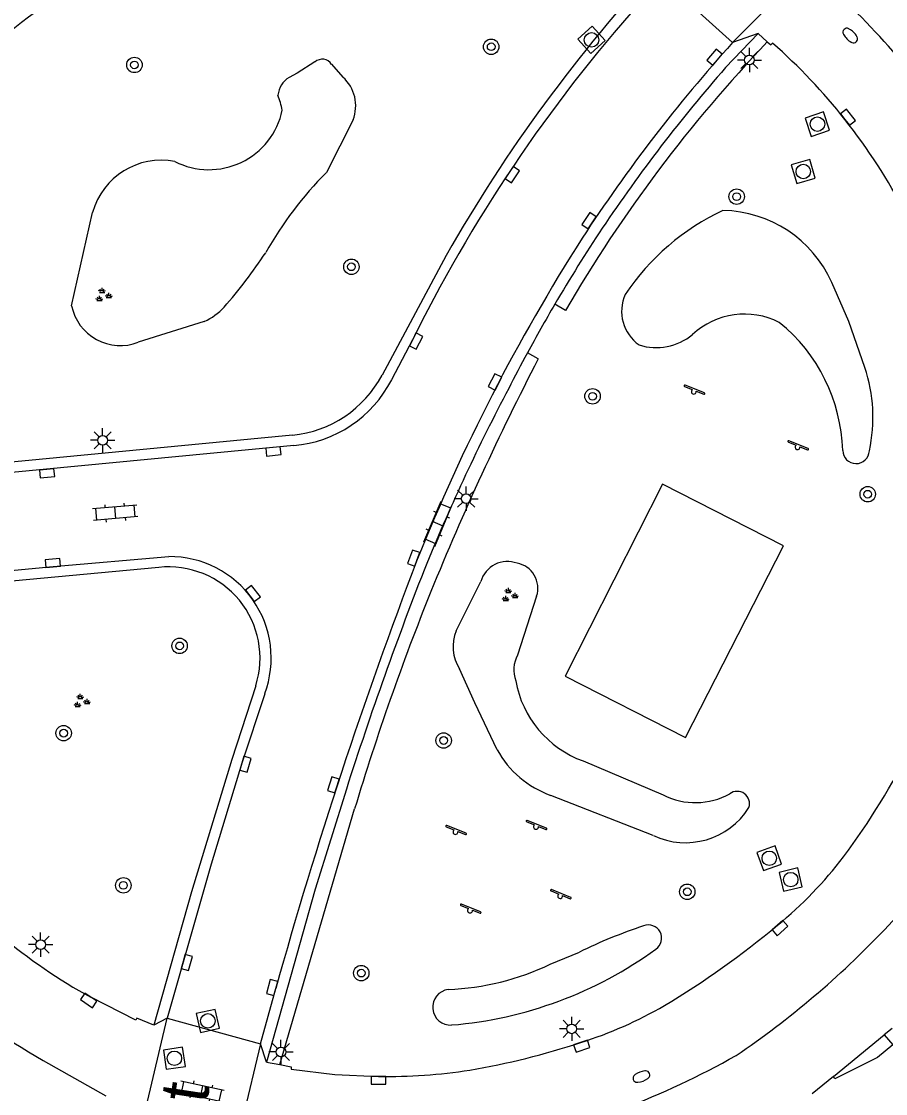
# Model space of a CAD drawing. Extents: x 124000 to 128010, y 398999 to 403000.
# Drawn here: x 126723 to 126767.7, y 400304.4 to 400359.8 of the extents above; entities that cross this region are included whole.
import ezdxf

# ---------------------------------------------------------------- set-up
doc = ezdxf.new("R2010")
doc.units = 0
for name, color, linetype in [('gg-anno-openbare ruimte label', 7, 'Continuous'), ('gg-bbg-hoofdgebouw', 7, 'Continuous'), ('gg-bbg-onder overbouw', 7, 'Continuous'), ('gg-bbg-pand overbouw', 7, 'Continuous'), ('gg-knt-onverhard', 7, 'Continuous'), ('gg-knt-verharding', 7, 'Continuous'), ('gt-grn-groengrens', 7, 'Continuous'), ('gt-grn-weggrens', 7, 'Continuous'), ('gt-symb-boom', 7, 'Continuous'), ('gt-symb-brandkraan', 7, 'Continuous'), ('gt-symb-groenvak', 7, 'Continuous'), ('gt-symb-klinker verharding', 7, 'Continuous'), ('gt-symb-kolk', 7, 'Continuous'), ('gt-symb-lichtmast', 7, 'Continuous'), ('gt-symb-rioolschacht', 7, 'Continuous'), ('gt-symb-speelvoorziening', 7, 'Continuous')]:
    doc.layers.add(name, color=color, linetype=linetype)

# ---------------------------------------------------------------- blocks, each defined once
blk = doc.blocks.new('gt0-BOOM')
at = {"layer": 'gt-symb-boom'}
for radius in [0.4, 0.2]:
    blk.add_circle((0, 0), radius, dxfattribs=at)
blk = doc.blocks.new('gt0-BR')
at = {"layer": 'gt-symb-brandkraan'}
for centre, radius, start, end in [((-0.244, 0), 0.206, 107.5669, 252.4331), ((0.599, -2.664), 3, 106.892, 107.5669), ((0, -0.691), 0.938, 73.108, 106.892), ((-0.599, -2.664), 3, 72.4331, 73.108), ((0.244, 0), 0.206, 287.567, 72.4331), ((0.599, 2.664), 3, 252.4331, 253.108), ((0, 0.691), 0.938, 253.108, 286.8921), ((-0.599, 2.664), 3, 286.8921, 287.567)]:
    blk.add_arc(centre, radius, start, end, dxfattribs=at)
blk = doc.blocks.new('gt0-RS')
at = {"layer": 'gt-symb-rioolschacht'}
blk.add_lwpolyline([(-0.5, -0.5), (0.5, -0.5), (0.5, 0.5), (-0.5, 0.5)], close=True, dxfattribs=at)
blk.add_circle((0, 0), 0.375, dxfattribs=at)
blk = doc.blocks.new('gt0-KOLK')
at = {"layer": 'gt-symb-kolk'}
blk.add_lwpolyline([(0, 0), (0.375, 0), (0.375, 0.4), (-0.375, 0.4), (-0.375, 0), (0, 0)], dxfattribs=at)
blk = doc.blocks.new('gt0-LMAST')
at = {"layer": 'gt-symb-lichtmast'}
for p, q in [((-0.005, 0.246), (-0.005, 0.621)), ((-0.182, 0.173), (-0.447, 0.438)), ((0.172, 0.173), (0.437, 0.438)), ((-0.255, -0.004), (-0.63, -0.004)), ((-0.182, -0.181), (-0.447, -0.446)), ((-0.005, -0.254), (-0.005, -0.629)), ((0.437, -0.446), (0.172, -0.181)), ((0.245, -0.004), (0.62, -0.004))]:
    blk.add_line(p, q, dxfattribs=at)
blk.add_circle((-0.005, -0.004), 0.25, dxfattribs=at)
blk = doc.blocks.new('gt0-SV')
at = {"layer": 'gt-symb-speelvoorziening'}
for p, q in [((-0.477, 0.255), (-0.08, 0.096)), ((0.542, -0.076), (-0.449, 0.324)), ((0.125, 0.014), (0.515, -0.143))]:
    blk.add_line(p, q, dxfattribs=at)
for centre, radius, start, end in [((-0.466, 0.291), 0.0369, 63.6251, 252.6602), ((-0.002, -0.005), 0.128, 127.6866, 8.5986), ((0.531, -0.111), 0.0363, 243.5085, 72.5436)]:
    blk.add_arc(centre, radius, start, end, dxfattribs=at)
blk = doc.blocks.new('gt0-GRVAK')
at = {"layer": 'gt-symb-groenvak'}
for p, q in [((-0.11, 0.189), (-0.228, 0.24)), ((-0.182, 0.153), (0.088, 0.153)), ((-0.091, 0.211), (-0.156, 0.322)), ((-0.047, 0.214), (-0.047, 0.393)), ((-0.004, 0.211), (0.061, 0.322)), ((0.015, 0.189), (0.133, 0.24)), ((0.262, -0.052), (0.197, 0.059)), ((0.305, -0.049), (0.305, 0.13)), ((0.349, -0.052), (0.414, 0.059)), ((-0.245, -0.228), (-0.363, -0.177)), ((-0.318, -0.264), (-0.047, -0.264)), ((-0.226, -0.206), (-0.291, -0.095)), ((-0.183, -0.203), (-0.183, -0.024)), ((-0.139, -0.206), (-0.074, -0.095)), ((-0.12, -0.228), (-0.002, -0.177)), ((0.243, -0.074), (0.125, -0.023)), ((0.17, -0.11), (0.441, -0.11)), ((0.368, -0.074), (0.486, -0.023))]:
    blk.add_line(p, q, dxfattribs=at)
blk = doc.blocks.new('gt0-KL1')
at = {"layer": 'gt-symb-klinker verharding'}
for p, q in [((-1.15, 0.3), (1.15, 0.3)), ((-1, -0.3), (-1, 0.3)), ((-0.5, 0.3), (-0.5, 0.45)), ((0, -0.3), (0, 0.3)), ((0.5, 0.3), (0.5, 0.45)), ((1, -0.3), (1, 0.3)), ((-1.15, -0.3), (1.15, -0.3)), ((-0.5, -0.45), (-0.5, -0.3)), ((0.5, -0.45), (0.5, -0.3))]:
    blk.add_line(p, q, dxfattribs=at)

msp = doc.modelspace()

# ---------------------------------------------------------------- linework, layer by layer
at = {"layer": 'gg-bbg-hoofdgebouw'}
for p, q in [((126768.066, 400307.74), (126767.651, 400307.407)), ((126765.028, 400305.255), (126763.919, 400304.361))]:
    msp.add_line(p, q, dxfattribs=at)
at = {"layer": 'gg-bbg-onder overbouw'}
msp.add_lwpolyline([(126767.651, 400307.407), (126768.088, 400306.892), (126767.296, 400306.239), (126765.085, 400305.134), (126765.028, 400305.255)], dxfattribs=at)
at = {"layer": 'gg-bbg-pand overbouw'}
msp.add_line((126765.028, 400305.255), (126767.651, 400307.407), dxfattribs=at)
at = {"layer": 'gg-knt-onverhard'}
msp.add_lwpolyline([(126762.439, 400332.706), (126756.167, 400335.888), (126751.133, 400325.959), (126757.356, 400322.788), (126762.439, 400332.706)], dxfattribs=at)
at = {"layer": 'gg-knt-verharding'}
for p, q in [((126756.138, 400362.037), (126759.797, 400358.732)), ((126759.439, 400357.441), (126761.123, 400359.198)), ((126761.123, 400359.198), (126761.596, 400358.78)), ((126744.977, 400347.73), (126741.663, 400341.527)), ((126743.418, 400343.726), (126742.155, 400341.294)), ((126737.025, 400338.424), (126712.188, 400336.057)), ((126737.088, 400337.889), (126712.231, 400335.518)), ((126730.1, 400331.586), (126712.672, 400329.944)), ((126735.365, 400306.943), (126736.159, 400309.81)), ((126730.542, 400308.271), (126735.365, 400306.943)), ((126724.12, 400306.086), (126727.368, 400304.258)), ((126735.683, 400306.004), (126736.37, 400305.874))]:
    msp.add_line(p, q, dxfattribs=at)
for points in [[(126761.596, 400358.78), (126761.778, 400358.619), (126761.869, 400358.706)], [(126730.616, 400332.143), (126724.635, 400331.618), (126712.63, 400330.472)], [(126735.12, 400325.462), (126733.883, 400321.646), (126731.796, 400314.801), (126729.839, 400307.918)], [(126735.583, 400325.057), (126734.399, 400321.465), (126732.811, 400316.242), (126730.542, 400308.271)], [(126739.811, 400320.114), (126738.191, 400314.944), (126735.683, 400306.004)], [(126767.654, 400312.841), (126768.292, 400313.519), (126768.878, 400314.244)], [(126729.839, 400307.918), (126728.959, 400308.272), (126728.913, 400308.168), (126726.585, 400309.354)], [(126736.37, 400305.874), (126736.955, 400305.763), (126736.962, 400305.637), (126739.211, 400305.361), (126741.474, 400305.258)]]:
    msp.add_lwpolyline(points, dxfattribs=at)
for centre, radius, start, end in [((126815.205, 400307.716), 80.827, 137.06816, 150.32678), ((126750.106, 400324.616), 44.393, 121.868, 131.0811), ((126814.229, 400308.133), 79.253, 137.90457, 153.3139), ((126743.187, 400336.861), 32.852, 27.1707, 46.0151), ((126820.737, 400303.797), 82.046, 137.96639, 146.88767), ((126742.044, 400336.161), 30.022, 38.2629, 48.6721), ((126821.459, 400303.147), 82.427, 138.80024, 146.09389), ((126740.474, 400334.968), 31.994, 27.8913, 38.2008), ((126824.163, 400302.073), 85.273, 146.50857, 149.61972), ((126836.677, 400294.643), 100.404, 147.48147, 158.1597), ((126824.01, 400302.156), 85.1, 149.61586, 151.56286), ((126824.748, 400301.749), 85.942, 151.55866, 152.94479), ((126736.417, 400344.35), 5.957, 275.8563, 331.7118), ((126736.532, 400344.189), 6.325, 275.0445, 332.7573), ((126838.793, 400292.891), 102.49, 152.10572, 157.68994), ((126730.676, 400326.902), 5.242, 339.3965, 90.6613), ((126977.632, 400242.425), 250.699, 159.06666, 164.40779), ((126730.621, 400326.894), 4.721, 342.349, 96.3358), ((126915.93, 400263.932), 184.863, 158.46214, 162.30727), ((126732.905, 400340.719), 40.576, 323.5626, 333.1034), ((126740.374, 400334.524), 28.7, 218.646, 241.2844), ((126748.803, 400329.415), 21.074, 309.197, 322.6134), ((126732.376, 400348.709), 46.412, 300.9849, 309.8605), ((126733.601, 400345.264), 47.02, 304.126, 316.4043), ((126740.352, 400334.667), 32.869, 228.0621, 240.4065), ((126745.409, 400327.709), 21.702, 287.5191, 300.027), ((126739.796, 400343.685), 38.63, 279.5489, 288.3261), ((126738.854, 400343.74), 42.953, 282.1765, 299.4613), ((126741.899, 400333.064), 27.81, 269.1245, 278.9055)]:
    msp.add_arc(centre, radius, start, end, dxfattribs=at)
at = {"layer": 'gt-grn-groengrens'}
for p, q in [((126739.047, 400357.61), (126739.629, 400356.949)), ((126740.156, 400354.733), (126738.776, 400352.014)), ((126725.593, 400345.124), (126726.675, 400349.949)), ((126751.147, 400344.878), (126750.599, 400345.199)), ((126732.455, 400344.313), (126729.037, 400343.235)), ((126749.744, 400342.373), (126749.179, 400342.68)), ((126745.489, 400328.305), (126746.773, 400330.858)), ((126749.658, 400330.105), (126748.667, 400327.052)), ((126752.061, 400321.575), (126756.215, 400319.82)), ((126755.698, 400317.723), (126750.39, 400319.798)), ((126736.37, 400305.874), (126740.238, 400319.095)), ((126750.358, 400311.063), (126751.87, 400311.688))]:
    msp.add_line(p, q, dxfattribs=at)
for points in [[(126738.187, 400357.733), (126737.257, 400357.15), (126736.844, 400356.937)], [(126766.643, 400341.923), (126765.816, 400344.307), (126764.938, 400346.333)], [(126747.621, 400322.16), (126746.461, 400324.59), (126745.672, 400326.339)]]:
    msp.add_lwpolyline(points, dxfattribs=at)
for centre, radius, start, end in [((126816.133, 400306.911), 75.264, 136.43639, 149.70521), ((126738.565, 400357.304), 0.571, 32.3443, 131.3769), ((126737.457, 400355.916), 1.191, 120.9935, 175.364), ((126738.302, 400355.463), 1.993, 338.5227, 48.232), ((126730.472, 400353.91), 6.167, 12.4137, 19.9251), ((126732.696, 400356.046), 3.885, 243.0144, 347.9699), ((126730.228, 400348.965), 3.687, 78.9779, 164.5234), ((126752.626, 400338.267), 19.515, 135.2132, 150.5269), ((126764.758, 400338.573), 12.714, 115.4175, 145.8595), ((126759.162, 400343.716), 6.341, 24.3711, 88.7427), ((126712.428, 400363.371), 27.911, 318.9637, 326.2573), ((126756.213, 400344.848), 2.157, 156.51, 234.4817), ((126728.11, 400345.628), 2.567, 191.3278, 291.1835), ((126731.202, 400347.148), 3.099, 293.837, 317.3229), ((126760.422, 400340.708), 3.983, 63.1995, 132.6357), ((126756.634, 400337.37), 8.871, 1.7252, 50.9891), ((126755.847, 400345.876), 2.921, 252.319, 309.9897), ((126878.379, 400275.628), 144.92, 152.57648, 157.81951), ((126758.963, 400339.345), 8.102, 347.7237, 18.5577), ((126766.19, 400337.647), 0.689, 180.8473, 357.9054), ((126748.144, 400330.468), 1.426, 69.5351, 164.133), ((126748.417, 400330.516), 1.307, 341.6652, 80.0438), ((126868.982, 400280.239), 134.48, 158.12713, 163.20565), ((126747.45, 400327.496), 2.121, 157.5775, 213.0583), ((126750.153, 400326.283), 1.674, 152.6381, 199.3199), ((126753.931, 400326.685), 5.442, 190.1226, 249.8997), ((126752.09, 400324.595), 5.09, 208.5852, 250.4854), ((126757.882, 400323.099), 3.678, 243.0477, 298.8498), ((126760.039, 400319.367), 0.638, 341.5738, 126.8145), ((126757.362, 400321.22), 3.872, 244.5559, 327.9521), ((126763.342, 400288.36), 25.996, 108.276, 116.1871), ((126755.447, 400312.412), 0.683, 303.7658, 112.1164), ((126743.541, 400328.73), 20.882, 274.7197, 306.0402), ((126744.586, 400323.05), 13.304, 272.1452, 295.7125), ((126745.201, 400308.839), 0.923, 97.2689, 273.6148)]:
    msp.add_arc(centre, radius, start, end, dxfattribs=at)
at = {"layer": 'gt-grn-weggrens'}
for p, q in [((126764.128, 400363.084), (126759.797, 400358.732)), ((126761.123, 400359.198), (126759.797, 400358.732)), ((126729.441, 400303.667), (126730.542, 400308.271)), ((126730.542, 400308.271), (126729.839, 400307.918)), ((126735.365, 400306.943), (126734.246, 400302.298)), ((126735.683, 400306.004), (126735.365, 400306.943))]:
    msp.add_line(p, q, dxfattribs=at)

# ---------------------------------------------------------------- block references
at = {"layer": 'gt-symb-boom'}
for p in [(126747.307, 400358.519), (126728.842, 400357.579), (126760.011, 400350.767), (126740.072, 400347.138), (126752.553, 400340.439), (126766.796, 400335.374), (126731.178, 400327.529), (126725.177, 400323.014), (126744.844, 400322.636), (126728.27, 400315.14), (126757.453, 400314.81), (126740.581, 400310.603)]:
    msp.add_blockref('gt0-BOOM', p, dxfattribs=at)
at = {"layer": 'gt-symb-brandkraan'}
for p, rotation in [((126765.891, 400359.099), 135.64829798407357), ((126755.082, 400305.252), -159.62510008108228)]:
    msp.add_blockref('gt0-BR', p, dxfattribs=dict(at, rotation=rotation))
at = {"layer": 'gt-symb-groenvak'}
for p in [(126727.215, 400345.663), (126748.241, 400330.139), (126726.086, 400324.658)]:
    msp.add_blockref('gt0-GRVAK', p, dxfattribs=at)
at = {"layer": 'gt-symb-klinker verharding'}
for p, rotation in [((126727.841, 400334.416), -174.95083353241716), ((126744.552, 400333.845), 67.10240897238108), ((126732.302, 400304.48), 167.64517308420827)]:
    msp.add_blockref('gt0-KL1', p, dxfattribs=dict(at, rotation=rotation))
at = {"layer": 'gt-symb-kolk'}
for p, rotation in [((126759.016, 400357.85), 49.46084825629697), ((126765.616, 400354.753), -51.61754266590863), ((126748.231, 400352.013), -123.24493723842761), ((126752.531, 400349.403), 55.80135638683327), ((126743.244, 400343.384), -116.94958083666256), ((126747.68, 400341.091), 62.40963046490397), ((126736.016, 400337.785), -174.43197593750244), ((126724.305, 400336.657), -174.48902304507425), ((126743.481, 400331.998), 70.06095208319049), ((126724.635, 400331.618), 4.99208116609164), ((126734.817, 400330.116), -52.190347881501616), ((126734.399, 400321.465), -106.91321771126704), ((126739.329, 400320.282), 71.87318748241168), ((126762.122, 400313.083), -138.3236422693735), ((126731.358, 400311.208), -105.55172489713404), ((126736.159, 400309.81), 74.51881407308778), ((126726.585, 400309.354), 145.96047544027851), ((126751.93, 400307.011), -161.32941658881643), ((126741.474, 400305.258), 179.4843519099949)]:
    msp.add_blockref('gt0-KOLK', p, dxfattribs=dict(at, rotation=rotation))
at = {"layer": 'gt-symb-lichtmast'}
for p in [(126760.676, 400357.835), (126727.199, 400338.167), (126746.015, 400335.146), (126723.993, 400312.08), (126751.477, 400307.724), (126736.429, 400306.527)]:
    msp.add_blockref('gt0-LMAST', p, dxfattribs=at)
at = {"layer": 'gt-symb-rioolschacht'}
for p, rotation in [((126752.499, 400358.875), -47.39100385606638), ((126764.192, 400354.517), -161.58316555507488), ((126763.458, 400352.066), 16.496224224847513), ((126761.7, 400316.541), 109.21431186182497), ((126762.807, 400315.44), 103.46677689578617), ((126732.642, 400308.13), 102.59095061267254), ((126730.91, 400306.198), 8.340866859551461)]:
    msp.add_blockref('gt0-RS', p, dxfattribs=dict(at, rotation=rotation))
at = {"layer": 'gt-symb-speelvoorziening'}
for p in [(126757.796, 400340.69), (126763.163, 400337.813), (126745.461, 400317.913), (126749.624, 400318.178), (126750.879, 400314.596), (126746.214, 400313.845)]:
    msp.add_blockref('gt0-SV', p, dxfattribs=at)

# ---------------------------------------------------------------- texts
at = {"layer": 'gg-anno-openbare ruimte label'}
msp.add_text('Renswoudestraat', height=2.5, rotation=81.4, dxfattribs=at).set_placement((126728.841, 400279.011))

doc.saveas('drawing.dxf')
